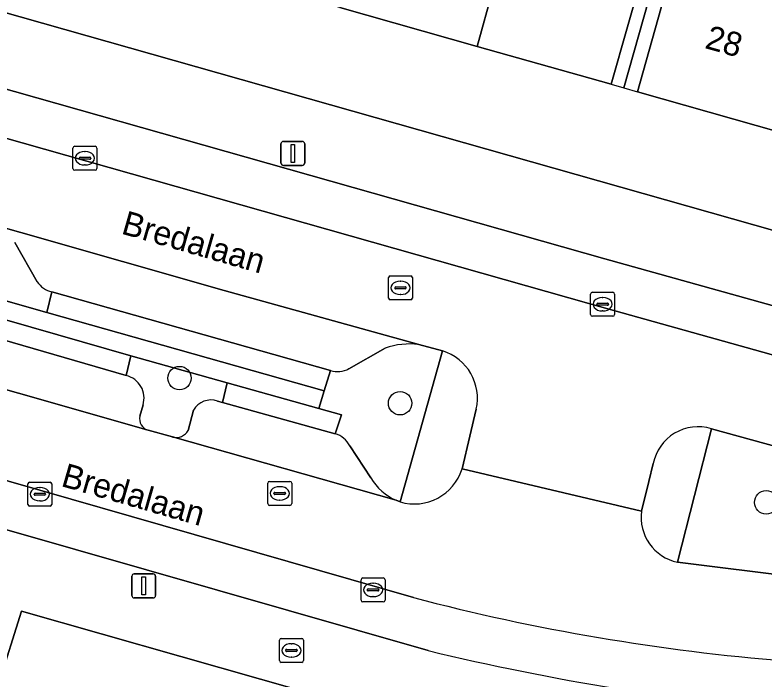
# Model space of a CAD drawing. Extents: x 158086 to 159499, y 382904 to 383981.
# Drawn here: x 158866.21 to 158897.48, y 383274.05 to 383301.76 of the extents above; entities that cross this region are included whole.
import ezdxf

# ---------------------------------------------------------------- set-up
doc = ezdxf.new("R2010")
doc.units = 0
for name, color, linetype in [('IMGEO_Berm_groen', 7, 'Continuous'), ('IMGEO_Boom', 7, 'Continuous'), ('IMGEO_Brandkraan', 7, 'Continuous'), ('IMGEO_Erf', 7, 'Continuous'), ('IMGEO_Groenvoorziening', 7, 'Continuous'), ('IMGEO_Haag', 7, 'Continuous'), ('IMGEO_Kolk', 7, 'Continuous'), ('IMGEO_Lichtmast', 7, 'Continuous'), ('IMGEO_Openbare_ruimte_label', 7, 'Continuous'), ('IMGEO_Pand', 7, 'Continuous'), ('IMGEO_Pand_nummerreeks', 7, 'Continuous'), ('IMGEO_Pand_overbouw', 7, 'Continuous'), ('IMGEO_Parkeervlak_open', 7, 'Continuous'), ('IMGEO_Rijbaan_lokaal_gesloten', 7, 'Continuous'), ('IMGEO_Rioolput', 7, 'Continuous'), ('IMGEO_Verkeerseiland_gesloten', 7, 'Continuous'), ('IMGEO_Voetpad_open', 7, 'Continuous')]:
    doc.layers.add(name, color=color, linetype=linetype)

msp = doc.modelspace()

# ---------------------------------------------------------------- linework, layer by layer
at = {"layer": 'IMGEO_Berm_groen'}
for points in [[(158867.138, 383290.633), (158866.211, 383292.262)], [(158861.455, 383292), (158861.185, 383291.15), (158867.535, 383289.35), (158867.749, 383290.211)], [(158884.054, 383287.741), (158883.066, 383288.015)], [(158881.667, 383287.864), (158880.152, 383287.003)], [(158882.119, 383281.514), (158882.285, 383281.441), (158884.054, 383287.741)], [(158874.667, 383285.652), (158874.872, 383285.595), (158875.068, 383286.417), (158871.052, 383287.538), (158870.849, 383286.712)], [(158879.377, 383286.926), (158879.117, 383286.079), (158878.891, 383285.338), (158879.835, 383285.072), (158879.58, 383284.289)], [(158871.556, 383285.494), (158871.428, 383285.023)], [(158873.446, 383284.425), (158873.658, 383285.275)], [(158871.764, 383284.432), (158872.787, 383284.152)], [(158880.189, 383283.783), (158881.071, 383282.443)]]:
    msp.add_lwpolyline(points, dxfattribs=at)
msp.add_lwpolyline([(158905.054, 383281.801), (158895.28, 383284.494), (158893.868, 383278.929), (158904.024, 383277.661)], close=True, dxfattribs=at)
for centre, radius, start, end in [((158867.93, 383291.126), 0.933, 211.924, 258.8125), ((158882.705, 383284.804), 3.231, 83.5843, 108.7363), ((158879.674, 383287.876), 0.995, 252.6318, 298.7162), ((158870.643, 383285.778), 0.956, 342.7257, 77.5412), ((158874.396, 383284.84), 0.857, 71.5313, 149.4439), ((158871.918, 383284.911), 0.503, 167.0731, 252.1658), ((158872.934, 383284.729), 0.596, 255.7216, 329.2833), ((158879.266, 383283.291), 1.046, 28.0465, 72.5091), ((158882.979, 383283.539), 2.2, 209.8882, 247.001)]:
    msp.add_arc(centre, radius, start, end, dxfattribs=at)
at = {"layer": 'IMGEO_Boom'}
for centre in [(158873.078, 383286.61), (158882.286, 383285.56), (158897.568, 383281.424)]:
    msp.add_circle(centre, 0.489, dxfattribs=at)
at = {"layer": 'IMGEO_Brandkraan'}
for p, q in [((158877.251, 383274.818), (158877.251, 383275.67)), ((158877.326, 383275.744), (158878.178, 383275.744)), ((158877.739, 383275.524), (158877.764, 383275.524)), ((158878.252, 383275.67), (158878.252, 383274.818)), ((158877.51, 383275.238), (158877.51, 383275.25)), ((158877.948, 383275.201), (158877.55, 383275.201)), ((158877.553, 383275.287), (158877.951, 383275.287)), ((158877.994, 383275.25), (158877.994, 383275.238)), ((158877.762, 383274.964), (158877.737, 383274.964)), ((158878.178, 383274.744), (158877.326, 383274.744))]:
    msp.add_line(p, q, dxfattribs=at)
for points in [[(158877.251, 383274.818), (158877.251, 383275.67)], [(158877.326, 383275.744), (158878.178, 383275.744)], [(158878.252, 383275.67), (158878.252, 383274.818)], [(158878.178, 383274.744), (158877.326, 383274.744)]]:
    msp.add_lwpolyline(points, dxfattribs=at)
for centre, radius, start, end in [((158877.328, 383275.668), 0.0765, 91.552, 178.448), ((158877.328, 383275.668), 0.0765, 91.552, 178.448), ((158878.176, 383275.668), 0.0765, 1.552, 88.448), ((158878.176, 383275.668), 0.0765, 1.552, 88.448), ((158877.55, 383275.247), 0.0403, 85.8775, 175.7526), ((158877.547, 383275.237), 0.0366, 178.938, 274.7102), ((158877.951, 383275.244), 0.043, 264.8664, 352.4533), ((158877.955, 383275.249), 0.0386, 1.7309, 96.639), ((158877.328, 383274.82), 0.0765, 181.552, 268.448), ((158877.328, 383274.82), 0.0765, 181.552, 268.448), ((158878.176, 383274.82), 0.0765, 271.552, 358.448), ((158878.176, 383274.82), 0.0765, 271.552, 358.448)]:
    msp.add_arc(centre, radius, start, end, dxfattribs=at)
for centre, major_axis, ratio, start_param, end_param in [((158877.738, 383275.244), (-0.387, 0.002), 0.722429, 4.712389, 7.853982), ((158877.763, 383275.244), (-0.39, 0.002), 0.717154, 1.570796, 4.712389)]:
    msp.add_ellipse(centre, major_axis=major_axis, ratio=ratio, start_param=start_param, end_param=end_param, dxfattribs=at)
at = {"layer": 'IMGEO_Erf'}
msp.add_lwpolyline([(158877.215, 383315.319), (158883.063, 383313.666), (158883.789, 383316.233), (158889.449, 383314.633), (158888.657, 383312.084), (158887.551, 383307.844), (158893.19, 383306.249), (158892.46, 383303.681), (158891.092, 383298.871), (158885.505, 383300.454), (158879.776, 383302.077), (158873.928, 383303.734), (158868.189, 383305.36), (158869.548, 383310.172), (158870.357, 383313.039), (158870.845, 383314.764), (158873.897, 383313.901), (158874.514, 383316.083)], close=True, dxfattribs=at)
for points in [[(158830.055, 383312.009), (158909.214, 383289.555)], [(158898.185, 383296.856), (158892.19, 383298.56), (158893.55, 383303.372), (158894.277, 383305.941), (158900.05, 383304.308)], [(158903.057, 383266.48), (158866.482, 383276.877), (158865.516, 383273.825), (158865.294, 383273.04), (158871.564, 383271.26), (158870.203, 383266.449), (158869.506, 383263.987), (158869.329, 383264.068), (158868.583, 383261.477), (158862.688, 383263.145), (158859.076, 383250)]]:
    msp.add_lwpolyline(points, dxfattribs=at)
at = {"layer": 'IMGEO_Groenvoorziening'}
msp.add_lwpolyline([(158849.603, 383294.44), (158843.577, 383296.14), (158836.122, 383298.232), (158835.944, 383297.597), (158839.273, 383296.647), (158853.736, 383292.52), (158857.636, 383291.388), (158871.052, 383287.538), (158875.068, 383286.417), (158878.891, 383285.338), (158879.117, 383286.079), (158867.535, 383289.35), (158861.185, 383291.15)], close=True, dxfattribs=at)
at = {"layer": 'IMGEO_Haag'}
msp.add_lwpolyline([(158849.603, 383294.44), (158843.577, 383296.14), (158836.122, 383298.232), (158835.944, 383297.597), (158839.273, 383296.647), (158853.736, 383292.52), (158857.636, 383291.388), (158871.052, 383287.538), (158875.068, 383286.417), (158878.891, 383285.338), (158879.117, 383286.079), (158867.535, 383289.35), (158861.185, 383291.15)], close=True, dxfattribs=at)
at = {"layer": 'IMGEO_Kolk'}
for p, q in [((158868.63, 383295.357), (158868.63, 383296.209)), ((158868.705, 383296.283), (158869.557, 383296.283)), ((158869.631, 383296.209), (158869.631, 383295.357)), ((158868.932, 383295.826), (158869.33, 383295.826)), ((158869.118, 383296.063), (158869.143, 383296.063)), ((158868.889, 383295.777), (158868.889, 383295.789)), ((158869.327, 383295.74), (158868.929, 383295.74)), ((158869.141, 383295.503), (158869.116, 383295.503)), ((158869.373, 383295.789), (158869.373, 383295.777)), ((158869.557, 383295.283), (158868.705, 383295.283)), ((158890.315, 383290.192), (158891.167, 383290.192)), ((158890.24, 383289.266), (158890.24, 383290.118)), ((158890.728, 383289.972), (158890.753, 383289.972)), ((158891.241, 383290.118), (158891.241, 383289.266)), ((158890.499, 383289.686), (158890.499, 383289.698)), ((158890.937, 383289.649), (158890.539, 383289.649)), ((158890.542, 383289.735), (158890.94, 383289.735)), ((158890.983, 383289.698), (158890.983, 383289.686)), ((158890.751, 383289.412), (158890.726, 383289.412)), ((158891.167, 383289.192), (158890.315, 383289.192)), ((158866.748, 383281.339), (158866.748, 383282.191)), ((158866.823, 383282.265), (158867.675, 383282.265)), ((158867.749, 383282.191), (158867.749, 383281.339)), ((158867.007, 383281.759), (158867.007, 383281.771)), ((158867.05, 383281.808), (158867.448, 383281.808)), ((158867.236, 383282.045), (158867.261, 383282.045)), ((158867.491, 383281.771), (158867.491, 383281.759)), ((158867.445, 383281.722), (158867.047, 383281.722)), ((158867.259, 383281.485), (158867.234, 383281.485)), ((158867.675, 383281.265), (158866.823, 383281.265)), ((158880.657, 383277.344), (158880.657, 383278.196)), ((158880.732, 383278.27), (158881.584, 383278.27)), ((158881.145, 383278.05), (158881.17, 383278.05)), ((158881.658, 383278.196), (158881.658, 383277.344)), ((158880.916, 383277.764), (158880.916, 383277.776)), ((158881.354, 383277.727), (158880.956, 383277.727)), ((158880.959, 383277.813), (158881.357, 383277.813)), ((158881.4, 383277.776), (158881.4, 383277.764)), ((158881.168, 383277.49), (158881.143, 383277.49)), ((158881.584, 383277.27), (158880.732, 383277.27))]:
    msp.add_line(p, q, dxfattribs=at)
for points in [[(158868.63, 383295.357), (158868.63, 383296.209)], [(158868.705, 383296.283), (158869.557, 383296.283)], [(158869.631, 383296.209), (158869.631, 383295.357)], [(158869.557, 383295.283), (158868.705, 383295.283)], [(158890.315, 383290.192), (158891.167, 383290.192)], [(158890.24, 383289.266), (158890.24, 383290.118)], [(158891.241, 383290.118), (158891.241, 383289.266)], [(158891.167, 383289.192), (158890.315, 383289.192)], [(158866.748, 383281.339), (158866.748, 383282.191)], [(158866.823, 383282.265), (158867.675, 383282.265)], [(158867.749, 383282.191), (158867.749, 383281.339)], [(158867.675, 383281.265), (158866.823, 383281.265)], [(158880.657, 383277.344), (158880.657, 383278.196)], [(158880.732, 383278.27), (158881.584, 383278.27)], [(158881.658, 383278.196), (158881.658, 383277.344)], [(158881.584, 383277.27), (158880.732, 383277.27)]]:
    msp.add_lwpolyline(points, dxfattribs=at)
for centre, radius, start, end in [((158868.707, 383296.207), 0.0765, 91.552, 178.448), ((158868.707, 383296.207), 0.0765, 91.552, 178.448), ((158869.555, 383296.207), 0.0765, 1.552, 88.448), ((158869.555, 383296.207), 0.0765, 1.552, 88.448), ((158868.929, 383295.786), 0.0403, 85.8775, 175.7526), ((158869.334, 383295.788), 0.0386, 1.7309, 96.639), ((158868.926, 383295.776), 0.0366, 178.938, 274.7102), ((158869.33, 383295.783), 0.043, 264.8664, 352.4533), ((158868.707, 383295.359), 0.0765, 181.552, 268.448), ((158868.707, 383295.359), 0.0765, 181.552, 268.448), ((158869.555, 383295.359), 0.0765, 271.552, 358.448), ((158869.555, 383295.359), 0.0765, 271.552, 358.448), ((158890.317, 383290.116), 0.0765, 91.552, 178.448), ((158890.317, 383290.116), 0.0765, 91.552, 178.448), ((158891.165, 383290.116), 0.0765, 1.552, 88.448), ((158891.165, 383290.116), 0.0765, 1.552, 88.448), ((158890.539, 383289.695), 0.0403, 85.8775, 175.7526), ((158890.536, 383289.685), 0.0366, 178.938, 274.7102), ((158890.94, 383289.692), 0.043, 264.8664, 352.4533), ((158890.944, 383289.697), 0.0386, 1.7309, 96.639), ((158890.317, 383289.268), 0.0765, 181.552, 268.448), ((158890.317, 383289.268), 0.0765, 181.552, 268.448), ((158891.165, 383289.268), 0.0765, 271.552, 358.448), ((158891.165, 383289.268), 0.0765, 271.552, 358.448), ((158866.825, 383282.189), 0.0765, 91.552, 178.448), ((158866.825, 383282.189), 0.0765, 91.552, 178.448), ((158867.673, 383282.189), 0.0765, 1.552, 88.448), ((158867.673, 383282.189), 0.0765, 1.552, 88.448), ((158867.047, 383281.768), 0.0403, 85.8775, 175.7526), ((158867.044, 383281.758), 0.0366, 178.938, 274.7102), ((158867.448, 383281.765), 0.043, 264.8664, 352.4533), ((158867.452, 383281.77), 0.0386, 1.7309, 96.639), ((158866.825, 383281.341), 0.0765, 181.552, 268.448), ((158866.825, 383281.341), 0.0765, 181.552, 268.448), ((158867.673, 383281.341), 0.0765, 271.552, 358.448), ((158867.673, 383281.341), 0.0765, 271.552, 358.448), ((158880.734, 383278.194), 0.0765, 91.552, 178.448), ((158880.734, 383278.194), 0.0765, 91.552, 178.448), ((158881.582, 383278.194), 0.0765, 1.552, 88.448), ((158881.582, 383278.194), 0.0765, 1.552, 88.448), ((158880.956, 383277.773), 0.0403, 85.8775, 175.7526), ((158880.953, 383277.763), 0.0366, 178.938, 274.7102), ((158881.357, 383277.77), 0.043, 264.8664, 352.4533), ((158881.361, 383277.775), 0.0386, 1.7309, 96.639), ((158880.734, 383277.346), 0.0765, 181.552, 268.448), ((158880.734, 383277.346), 0.0765, 181.552, 268.448), ((158881.582, 383277.346), 0.0765, 271.552, 358.448), ((158881.582, 383277.346), 0.0765, 271.552, 358.448)]:
    msp.add_arc(centre, radius, start, end, dxfattribs=at)
for centre, major_axis, ratio, start_param, end_param in [((158869.117, 383295.783), (-0.387, 0.002), 0.722429, 4.712389, 7.853982), ((158869.142, 383295.783), (-0.39, 0.002), 0.717154, 1.570796, 4.712389), ((158890.727, 383289.692), (-0.387, 0.002), 0.722429, 4.712389, 7.853982), ((158890.752, 383289.692), (-0.39, 0.002), 0.717154, 1.570796, 4.712389), ((158867.235, 383281.765), (-0.387, 0.002), 0.722429, 4.712389, 7.853982), ((158867.26, 383281.765), (-0.39, 0.002), 0.717154, 1.570796, 4.712389), ((158881.144, 383277.77), (-0.387, 0.002), 0.722429, 4.712389, 7.853982), ((158881.169, 383277.77), (-0.39, 0.002), 0.717154, 1.570796, 4.712389)]:
    msp.add_ellipse(centre, major_axis=major_axis, ratio=ratio, start_param=start_param, end_param=end_param, dxfattribs=at)
at = {"layer": 'IMGEO_Lichtmast'}
for p, q in [((158877.414, 383296.484), (158878.204, 383296.484)), ((158878.204, 383296.484), (158877.414, 383296.484)), ((158877.314, 383295.584), (158877.314, 383296.384)), ((158877.314, 383296.384), (158877.314, 383295.584)), ((158878.304, 383296.384), (158878.304, 383295.584)), ((158878.304, 383295.584), (158878.304, 383296.384)), ((158878.204, 383295.484), (158877.414, 383295.484)), ((158877.414, 383295.484), (158878.204, 383295.484)), ((158871.09, 383277.538), (158871.09, 383278.338)), ((158871.09, 383278.338), (158871.09, 383277.538)), ((158871.19, 383278.438), (158871.98, 383278.438)), ((158871.98, 383278.438), (158871.19, 383278.438)), ((158872.08, 383278.338), (158872.08, 383277.538)), ((158872.08, 383277.538), (158872.08, 383278.338)), ((158871.98, 383277.438), (158871.19, 383277.438)), ((158871.19, 383277.438), (158871.98, 383277.438))]:
    msp.add_line(p, q, dxfattribs=at)
for points in [[(158877.734, 383296.359), (158877.884, 383296.359), (158877.884, 383295.609), (158877.734, 383295.609), (158877.734, 383296.359)], [(158871.51, 383278.313), (158871.66, 383278.313), (158871.66, 383277.563), (158871.51, 383277.563), (158871.51, 383278.313)]]:
    msp.add_lwpolyline(points, dxfattribs=at)
for centre, start, end in [((158877.414, 383296.384), 90, 180), ((158877.414, 383296.384), 90, 180), ((158878.204, 383296.384), 0, 90), ((158878.204, 383296.384), 360, 90), ((158877.414, 383295.584), 180, 270), ((158877.414, 383295.584), 180, 270), ((158878.204, 383295.584), 270, 0), ((158878.204, 383295.584), 270, 0), ((158871.19, 383278.338), 90, 180), ((158871.19, 383278.338), 90, 180), ((158871.98, 383278.338), 0, 90), ((158871.98, 383278.338), 360, 90), ((158871.19, 383277.538), 180, 270), ((158871.19, 383277.538), 180, 270), ((158871.98, 383277.538), 270, 0), ((158871.98, 383277.538), 270, 0)]:
    msp.add_arc(centre, 0.1, start, end, dxfattribs=at)
at = {"layer": 'IMGEO_Pand'}
for points in [[(158887.471, 383307.561), (158887.551, 383307.844), (158888.657, 383312.084), (158889.449, 383314.633), (158883.789, 383316.233), (158883.063, 383313.666), (158879.776, 383302.077), (158885.505, 383300.454)], [(158885.505, 383300.454), (158891.092, 383298.871), (158892.46, 383303.681), (158893.19, 383306.249), (158887.551, 383307.844), (158887.471, 383307.561)], [(158900.199, 383304.272), (158900.05, 383304.308), (158894.277, 383305.941), (158893.55, 383303.372), (158892.19, 383298.56), (158898.185, 383296.856)]]:
    msp.add_lwpolyline(points, close=True, dxfattribs=at)
at = {"layer": 'IMGEO_Pand_overbouw'}
for points in [[(158893.19, 383306.249), (158892.46, 383303.681), (158891.092, 383298.871), (158891.629, 383298.719), (158893.713, 383306.112)], [(158891.629, 383298.719), (158892.19, 383298.56), (158893.55, 383303.372), (158894.277, 383305.941), (158893.713, 383306.112)]]:
    msp.add_lwpolyline(points, close=True, dxfattribs=at)
at = {"layer": 'IMGEO_Parkeervlak_open'}
for points in [[(158741.506, 383331.88), (158765.072, 383325.196), (158890.262, 383289.69), (158944.658, 383274.49)], [(158942.057, 383277.301), (158890.831, 383291.584), (158769.481, 383325.984)], [(158883.066, 383288.015), (158874.937, 383290.272), (158836.836, 383301.132)], [(158882.839, 383277.452), (158856.776, 383284.933), (158803.212, 383299.825)], [(158805.522, 383297.423), (158810.362, 383296.057), (158836.457, 383288.671), (158842.336, 383287.013), (158883.452, 383275.237)], [(158866.211, 383292.262), (158867.138, 383290.633)], [(158870.849, 383286.712), (158857.373, 383290.622)], [(158867.749, 383290.211), (158879.377, 383286.926)], [(158855.415, 383289.099), (158871.764, 383284.432)], [(158880.152, 383287.003), (158881.667, 383287.864)], [(158871.428, 383285.023), (158871.556, 383285.494)], [(158879.58, 383284.289), (158874.872, 383285.595), (158874.667, 383285.652)], [(158873.658, 383285.275), (158873.446, 383284.425)], [(158872.787, 383284.152), (158882.119, 383281.514)], [(158881.071, 383282.443), (158880.189, 383283.783)]]:
    msp.add_lwpolyline(points, dxfattribs=at)
for centre, radius, start, end in [((158867.93, 383291.126), 0.933, 211.924, 258.8125), ((158882.705, 383284.804), 3.231, 83.5843, 108.7363), ((158879.674, 383287.876), 0.995, 252.6318, 298.7162), ((158870.643, 383285.778), 0.956, 342.7257, 77.5412), ((158874.396, 383284.84), 0.857, 71.5313, 149.4439), ((158871.918, 383284.911), 0.503, 167.0731, 252.1658), ((158872.934, 383284.729), 0.596, 255.7216, 329.2833), ((158879.266, 383283.291), 1.046, 28.0465, 72.5091), ((158882.979, 383283.539), 2.2, 209.8882, 247.001), ((158905.445, 383363.448), 88.918, 255.27206, 265.45597), ((158908.198, 383378.076), 105.774, 256.47029, 265.15878)]:
    msp.add_arc(centre, radius, start, end, dxfattribs=at)
at = {"layer": 'IMGEO_Rijbaan_lokaal_gesloten'}
for points in [[(158890.262, 383289.69), (158765.072, 383325.196), (158741.506, 383331.88), (158740.417, 383328.436), (158759.428, 383323.022), (158764.06, 383321.713), (158775.977, 383318.346), (158777.269, 383318.018), (158793.787, 383313.278), (158796.136, 383312.583), (158796.541, 383312.469), (158829.722, 383303.087), (158829.74, 383303.082), (158829.758, 383303.076), (158834.805, 383301.617), (158836.836, 383301.132), (158874.937, 383290.272), (158883.066, 383288.015), (158884.054, 383287.741)], [(158882.285, 383281.441), (158882.119, 383281.514), (158872.787, 383284.152), (158871.764, 383284.432), (158855.415, 383289.099), (158854.45, 383289.413), (158837.062, 383294.307), (158836.507, 383294.463), (158819.7, 383299.248), (158818.685, 383299.55), (158802.302, 383304.136), (158801.245, 383304.458), (158784.984, 383309.029)], [(158779.722, 383306.519), (158801.091, 383300.409), (158803.212, 383299.825), (158856.776, 383284.933), (158882.839, 383277.452)], [(158952.399, 383272.308), (158944.862, 383274.414), (158944.658, 383274.49), (158890.262, 383289.69)], [(158885.465, 383285.307), (158885.199, 383284.189), (158884.871, 383282.817), (158892.366, 383281.062), (158892.667, 383282.292), (158892.851, 383283.046)], [(158895.28, 383284.494), (158905.054, 383281.801), (158907.118, 383281.238), (158922.301, 383276.989), (158924.571, 383276.356), (158930.801, 383274.642)], [(158892.366, 383281.062), (158884.871, 383282.817)], [(158906.221, 383277.39), (158904.024, 383277.661), (158893.868, 383278.929)]]:
    msp.add_lwpolyline(points, dxfattribs=at)
for centre, radius, start, end in [((158883.455, 383285.768), 2.062, 347.0909, 73.1112), ((158894.727, 383282.66), 1.916, 73.2326, 168.3683), ((158882.873, 383283.454), 2.097, 253.7115, 342.323), ((158894.253, 383280.795), 1.906, 171.9612, 258.3431), ((158905.445, 383363.448), 88.918, 255.27206, 265.45597)]:
    msp.add_arc(centre, radius, start, end, dxfattribs=at)
at = {"layer": 'IMGEO_Rioolput'}
for p, q in [((158881.876, 383290.876), (158882.728, 383290.876)), ((158881.801, 383289.95), (158881.801, 383290.802)), ((158882.289, 383290.656), (158882.314, 383290.656)), ((158882.802, 383290.802), (158882.802, 383289.95)), ((158882.06, 383290.37), (158882.06, 383290.382)), ((158882.498, 383290.333), (158882.1, 383290.333)), ((158882.103, 383290.419), (158882.501, 383290.419)), ((158882.544, 383290.382), (158882.544, 383290.37)), ((158882.728, 383289.876), (158881.876, 383289.876)), ((158882.312, 383290.096), (158882.287, 383290.096)), ((158876.761, 383281.373), (158876.761, 383282.225)), ((158876.836, 383282.299), (158877.688, 383282.299)), ((158877.249, 383282.079), (158877.274, 383282.079)), ((158877.762, 383282.225), (158877.762, 383281.373)), ((158877.02, 383281.793), (158877.02, 383281.805)), ((158877.458, 383281.756), (158877.06, 383281.756)), ((158877.063, 383281.842), (158877.461, 383281.842)), ((158877.504, 383281.805), (158877.504, 383281.793)), ((158877.272, 383281.519), (158877.247, 383281.519)), ((158877.688, 383281.299), (158876.836, 383281.299))]:
    msp.add_line(p, q, dxfattribs=at)
for points in [[(158881.876, 383290.876), (158882.728, 383290.876)], [(158881.801, 383289.95), (158881.801, 383290.802)], [(158882.802, 383290.802), (158882.802, 383289.95)], [(158882.728, 383289.876), (158881.876, 383289.876)], [(158876.761, 383281.373), (158876.761, 383282.225)], [(158876.836, 383282.299), (158877.688, 383282.299)], [(158877.762, 383282.225), (158877.762, 383281.373)], [(158877.688, 383281.299), (158876.836, 383281.299)]]:
    msp.add_lwpolyline(points, dxfattribs=at)
for centre, radius, start, end in [((158881.878, 383290.8), 0.0765, 91.552, 178.448), ((158881.878, 383290.8), 0.0765, 91.552, 178.448), ((158882.726, 383290.8), 0.0765, 1.552, 88.448), ((158882.726, 383290.8), 0.0765, 1.552, 88.448), ((158882.1, 383290.379), 0.0403, 85.8775, 175.7526), ((158882.097, 383290.369), 0.0366, 178.938, 274.7102), ((158882.501, 383290.376), 0.043, 264.8664, 352.4533), ((158882.505, 383290.381), 0.0386, 1.7309, 96.639), ((158881.878, 383289.952), 0.0765, 181.552, 268.448), ((158881.878, 383289.952), 0.0765, 181.552, 268.448), ((158882.726, 383289.952), 0.0765, 271.552, 358.448), ((158882.726, 383289.952), 0.0765, 271.552, 358.448), ((158876.838, 383282.223), 0.0765, 91.552, 178.448), ((158876.838, 383282.223), 0.0765, 91.552, 178.448), ((158877.686, 383282.223), 0.0765, 1.552, 88.448), ((158877.686, 383282.223), 0.0765, 1.552, 88.448), ((158877.06, 383281.802), 0.0403, 85.8775, 175.7526), ((158877.057, 383281.792), 0.0366, 178.938, 274.7102), ((158877.461, 383281.799), 0.043, 264.8664, 352.4533), ((158877.465, 383281.804), 0.0386, 1.7309, 96.639), ((158876.838, 383281.375), 0.0765, 181.552, 268.448), ((158876.838, 383281.375), 0.0765, 181.552, 268.448), ((158877.686, 383281.375), 0.0765, 271.552, 358.448), ((158877.686, 383281.375), 0.0765, 271.552, 358.448)]:
    msp.add_arc(centre, radius, start, end, dxfattribs=at)
for centre, major_axis, ratio, start_param, end_param in [((158882.288, 383290.376), (-0.387, 0.002), 0.722429, 4.712389, 7.853982), ((158882.313, 383290.376), (-0.39, 0.002), 0.717154, 1.570796, 4.712389), ((158877.248, 383281.799), (-0.387, 0.002), 0.722429, 4.712389, 7.853982), ((158877.273, 383281.799), (-0.39, 0.002), 0.717154, 1.570796, 4.712389)]:
    msp.add_ellipse(centre, major_axis=major_axis, ratio=ratio, start_param=start_param, end_param=end_param, dxfattribs=at)
at = {"layer": 'IMGEO_Verkeerseiland_gesloten'}
for points in [[(158884.054, 383287.741), (158882.285, 383281.441)], [(158884.871, 383282.817), (158885.199, 383284.189), (158885.465, 383285.307)], [(158893.868, 383278.929), (158895.28, 383284.494)], [(158892.851, 383283.046), (158892.667, 383282.292), (158892.366, 383281.062)]]:
    msp.add_lwpolyline(points, dxfattribs=at)
for centre, radius, start, end in [((158883.455, 383285.768), 2.062, 347.0909, 73.1112), ((158894.727, 383282.66), 1.916, 73.2326, 168.3683), ((158882.873, 383283.454), 2.097, 253.7115, 342.323), ((158894.253, 383280.795), 1.906, 171.9612, 258.3431)]:
    msp.add_arc(centre, radius, start, end, dxfattribs=at)
at = {"layer": 'IMGEO_Voetpad_open'}
for points in [[(158909.214, 383289.555), (158830.055, 383312.009), (158829.102, 383312.279), (158766.48, 383330.042), (158741.709, 383337.068), (158733.649, 383339.682)], [(158742.912, 383332.164), (158744.303, 383332.843), (158744.994, 383332.925), (158765.619, 383327.078), (158765.751, 383327.533), (158765.966, 383327.472), (158769.605, 383326.437), (158769.481, 383325.984), (158890.831, 383291.584), (158942.057, 383277.301)], [(158883.452, 383275.237), (158842.336, 383287.013), (158842.039, 383285.838), (158836.095, 383287.571), (158836.457, 383288.671), (158810.362, 383296.057), (158805.522, 383297.423)], [(158790.372, 383295.088), (158799.862, 383292.403), (158806.883, 383290.416), (158813.942, 383288.419), (158815.192, 383288.065), (158822.379, 383286.031), (158829.444, 383284.032), (158835.697, 383282.263), (158839.065, 383281.31), (158845.937, 383279.365), (158852.621, 383277.474), (158859.187, 383275.616), (158865.516, 383273.825), (158866.482, 383276.877), (158903.057, 383266.48)]]:
    msp.add_lwpolyline(points, dxfattribs=at)
for points in [[(158857.636, 383291.388), (158857.373, 383290.622), (158870.849, 383286.712), (158871.052, 383287.538)], [(158867.749, 383290.211), (158867.535, 383289.35), (158879.117, 383286.079), (158879.377, 383286.926)], [(158875.068, 383286.417), (158874.872, 383285.595), (158879.58, 383284.289), (158879.835, 383285.072), (158878.891, 383285.338)]]:
    msp.add_lwpolyline(points, close=True, dxfattribs=at)
msp.add_arc((158908.198, 383378.076), 105.774, 256.47029, 265.15878, dxfattribs=at)

# ---------------------------------------------------------------- texts
at = {"layer": 'IMGEO_Openbare_ruimte_label'}
for p in [(158870.608, 383292.648), (158868.093, 383282.112)]:
    msp.add_text('Bredalaan', height=1, rotation=343.9759, dxfattribs=at).set_placement(p)
at = {"layer": 'IMGEO_Pand_nummerreeks'}
msp.add_text('28', height=1, rotation=344.1291, dxfattribs=at).set_placement((158894.966, 383300.391))

doc.saveas('drawing.dxf')
